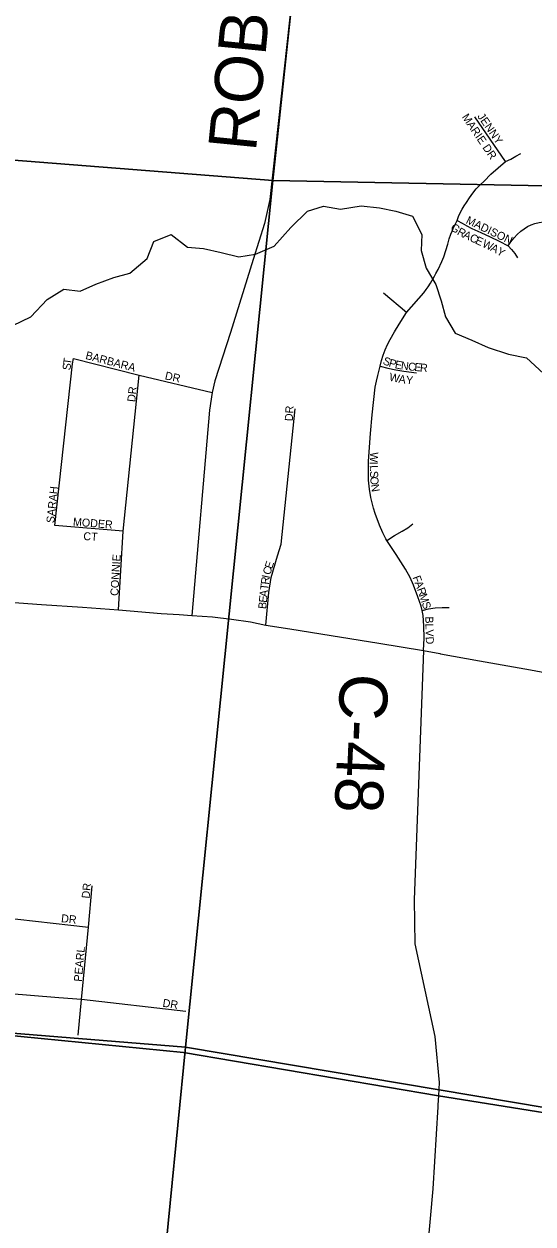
# Model space of a CAD drawing. Extents: x 0 to 1064, y 0 to 440.
# Drawn here: x 179.41 to 189.05, y 292.66 to 315.38 of the extents above; entities that cross this region are included whole.
import ezdxf

# ---------------------------------------------------------------- set-up
doc = ezdxf.new("R2010")
doc.units = 0
for name, color, linetype in [('GM_X_County_Road', 7, 'Continuous'), ('GM_X_County_Road_Text', 7, 'Continuous'), ('GM_X_Minor_River', 7, 'Continuous'), ('GM_X_Section', 7, 'Continuous'), ('GM_X_State_Route', 7, 'Continuous'), ('GM_X_Township', 7, 'Continuous'), ('GM_X_Township_Subdivision', 7, 'Continuous'), ('GM_X_Township_Subdivision_Text', 7, 'Continuous')]:
    doc.layers.add(name, color=color, linetype=linetype)

msp = doc.modelspace()

# ---------------------------------------------------------------- linework, layer by layer
at = {"layer": 'GM_X_County_Road'}
for points in [[(186.28, 335.831), (186.138, 334.53), (185.733, 330.608), (185.039, 321.896), (184.655, 317.416), (184.064, 312.059), (183.968, 311.604), (183.754, 310.925), (183.32, 309.538), (183.025, 308.623), (182.973, 308.407), (182.924, 308.072), (182.591, 304.181)], [(186.979, 303.518), (186.805, 298.798), (186.813, 297.965), (187.194, 296.21), (187.276, 295.339), (187.261, 295.09), (187.251, 294.919)], [(187.251, 294.919), (187.248, 294.878), (187.156, 293.328), (186.643, 287.643), (186.349, 286.85)]]:
    msp.add_lwpolyline(points, dxfattribs=at)
at = {"layer": 'GM_X_Minor_River'}
msp.add_lwpolyline([(179.195, 309.67), (179.541, 309.834), (179.845, 310.163), (180.166, 310.363), (180.47, 310.321), (180.773, 310.455), (181.113, 310.582), (181.416, 310.661), (181.744, 310.941), (181.871, 311.264), (182.199, 311.397), (182.509, 311.154), (182.812, 311.13), (183.146, 311.057), (183.479, 310.972), (183.795, 311.026), (184.147, 311.172), (184.462, 311.531), (184.778, 311.835), (185.081, 311.934), (185.409, 311.878), (185.797, 311.94), (186.143, 311.902), (186.453, 311.835), (186.768, 311.744), (186.95, 311.397), (186.932, 311.093), (187.029, 310.759), (187.211, 310.449), (187.314, 310.138), (187.393, 309.834), (187.581, 309.53), (187.897, 309.396), (188.206, 309.256), (188.588, 309.129), (188.928, 309.062), (189.25, 308.764)], dxfattribs=at)
at = {"layer": 'GM_X_Section'}
for points in [[(168.83, 330.174), (185.631, 328.553), (184.993, 320.578), (184.126, 312.421), (167.318, 313.734)], [(185.631, 328.553), (201.835, 326.137), (200.572, 312.097), (184.126, 312.421), (184.993, 320.578)], [(184.126, 312.421), (182.468, 296.009), (165.843, 297.356), (167.318, 313.734)], [(200.572, 312.097), (198.919, 293.248), (182.468, 296.009), (184.126, 312.421)], [(165.843, 297.356), (182.468, 296.009), (180.874, 279.765), (164.368, 281.291)], [(182.468, 296.009), (198.919, 293.248), (197.538, 278.526), (180.874, 279.765)]]:
    msp.add_lwpolyline(points, close=True, dxfattribs=at)
at = {"layer": 'GM_X_State_Route'}
for points in [[(178.972, 304.447), (179.742, 304.394), (180.517, 304.341), (181.197, 304.287), (182.006, 304.219), (182.346, 304.203), (182.591, 304.181), (182.978, 304.157), (183.34, 304.114), (183.701, 304.06), (183.991, 303.998), (184.448, 303.932), (185.227, 303.806), (186.131, 303.657), (186.979, 303.518)], [(186.979, 303.518), (187.288, 303.461)], [(187.288, 303.461), (187.301, 303.459), (188.042, 303.325), (189.004, 303.151), (189.611, 303.043), (189.827, 303.005), (189.932, 302.987)]]:
    msp.add_lwpolyline(points, dxfattribs=at)
at = {"layer": 'GM_X_Township'}
for points in [[(203.722, 347.141), (202.693, 335.755), (202.695, 335.639), (202.632, 334.798), (202.075, 329.83), (201.215, 320.785), (201.099, 319.586), (200.333, 311.506), (199.764, 305.521), (199.388, 301.565), (198.877, 293.237), (187.261, 295.09), (182.432, 295.909), (172.793, 296.856), (149.277, 299.165)], [(132.309, 292.479), (132.404, 293.708), (132.476, 294.635), (132.789, 298.696), (132.878, 300.691), (132.881, 300.737), (132.884, 300.775), (143.744, 299.709), (149.277, 299.165), (172.793, 296.856), (182.432, 295.909), (187.261, 295.09), (198.877, 293.237), (202.449, 293.668), (202.589, 293.69), (207.617, 294.604), (215.892, 295.803), (227.814, 292.902), (227.881, 292.885), (232.24, 291.824)]]:
    msp.add_lwpolyline(points, dxfattribs=at)
at = {"layer": 'GM_X_Township_Subdivision'}
for points in [[(188.531, 312.775), (187.954, 313.625)], [(187.215, 310.659), (187.256, 310.736), (187.327, 310.886), (187.363, 310.975), (187.405, 311.093), (187.44, 311.211), (187.468, 311.311), (187.5, 311.405), (187.523, 311.461), (187.544, 311.508), (187.62, 311.661), (187.644, 311.735), (187.674, 311.806), (187.709, 311.874), (187.749, 311.94), (187.795, 312.002), (187.85, 312.091), (187.912, 312.177), (187.978, 312.258), (188.05, 312.335), (188.126, 312.407), (188.256, 312.535), (188.391, 312.658), (188.531, 312.775), (188.632, 312.823), (188.73, 312.876), (188.826, 312.932)], [(187.62, 311.661), (187.709, 311.608), (187.8, 311.557), (187.892, 311.51), (188.068, 311.434), (188.242, 311.354), (188.414, 311.27), (188.584, 311.182), (188.648, 311.11), (188.708, 311.035), (188.763, 310.955)], [(188.584, 311.182), (188.636, 311.258), (188.694, 311.33), (188.756, 311.397), (188.824, 311.459), (188.885, 311.505), (188.95, 311.545), (189.018, 311.578), (189.09, 311.603), (189.169, 311.621), (189.25, 311.634), (189.331, 311.641), (189.412, 311.642), (190.128, 311.491)], [(186.979, 303.518), (186.993, 303.754), (186.988, 303.987), (186.973, 304.182), (186.951, 304.276), (186.932, 304.361), (186.872, 304.534), (186.789, 304.754), (186.726, 304.901), (186.639, 305.058), (186.458, 305.337), (186.285, 305.605), (186.266, 305.634), (186.206, 305.748), (186.143, 305.895), (186.065, 306.113), (186.033, 306.213), (186.004, 306.317), (185.981, 306.417), (185.957, 306.572), (185.939, 306.744), (185.936, 307.1), (185.96, 307.455), (185.976, 307.627), (186.009, 307.979), (186.065, 308.503), (186.086, 308.621), (186.111, 308.729), (186.159, 308.905), (186.184, 309.009), (186.216, 309.112), (186.254, 309.213), (186.298, 309.311), (186.349, 309.406), (186.429, 309.553), (186.516, 309.697), (186.66, 309.918), (186.986, 310.293), (187.03, 310.353), (187.067, 310.406), (187.112, 310.477), (187.188, 310.608), (187.215, 310.659)], [(186.66, 309.918), (186.223, 310.288)], [(179.995, 305.888), (180.326, 308.95), (180.349, 309.049)], [(180.349, 309.049), (181.591, 308.731), (182.973, 308.407)], [(186.159, 308.905), (186.306, 308.865), (186.454, 308.833), (186.604, 308.809), (186.849, 308.779)], [(181.197, 304.287), (181.286, 305.78), (181.591, 308.731)], [(183.991, 303.998), (184.046, 304.62), (184.093, 304.903), (184.214, 305.313), (184.28, 305.531), (184.547, 308.097)], [(181.286, 305.78), (179.995, 305.888)], [(186.285, 305.605), (186.428, 305.695), (186.574, 305.779), (186.68, 305.841), (186.776, 305.918)], [(186.951, 304.276), (187.076, 304.309), (187.202, 304.329), (187.332, 304.334), (187.463, 304.332)], [(180.437, 296.238), (180.5, 296.912), (180.628, 298.284), (180.702, 299.066)], [(177.613, 298.621), (180.628, 298.284)], [(182.475, 296.684), (180.5, 296.912), (180.07, 296.947), (179.068, 297.024), (178.258, 297.086), (177.479, 297.117), (176.939, 297.138), (175.879, 297.211), (175.429, 297.261), (174.736, 297.382), (174.325, 297.43), (173.442, 297.492), (172.764, 297.549), (172.39, 297.627), (171.913, 297.864), (171.692, 297.948), (171.43, 297.998), (171.24, 298.014), (170.818, 298.06)]]:
    msp.add_lwpolyline(points, dxfattribs=at)

# ---------------------------------------------------------------- texts
at = {"layer": 'GM_X_County_Road_Text'}
for s, height, rotation, p in [('ROBINSON-VAIL', 0.90909, 84.3157, (183.801, 312.951)), ('C-48', 0.9091, 267.5998, (185.405, 303.096))]:
    msp.add_text(s, height=height, rotation=rotation, dxfattribs=at).set_placement(p)
at = {"layer": 'GM_X_Township_Subdivision_Text'}
for s, height, rotation, p in [('MARIE DR', 0.1515, 304.1594, (187.698, 313.619)), ('JENNY', 0.1515, 304.78, (187.993, 313.632)), ('MADISON', 0.1515, 334.2028, (187.77, 311.615)), ('G', 0.152, 321.1934, (187.475, 311.503)), ('R', 0.152, 331.5019, (187.604, 311.403)), ('A', 0.152, 334.236, (187.717, 311.342)), ('C', 0.152, 334.6622, (187.838, 311.283)), ('E', 0.152, 334.694, (187.946, 311.232)), ('W', 0.152, 334.5027, (188.079, 311.169)), ('A', 0.152, 333.4154, (188.235, 311.095)), ('Y', 0.152, 327.4132, (188.35, 311.037)), ('T', 0.152, 81.9395, (180.299, 308.923)), ('BARBARA', 0.1515, 345.3452, (180.563, 309.042)), ('S', 0.152, 336.9305, (186.195, 308.949)), ('P', 0.152, 343.1592, (186.31, 308.901)), ('E', 0.152, 348.5119, (186.427, 308.866)), ('N', 0.152, 352.7005, (186.544, 308.843)), ('C', 0.152, 354.4339, (186.681, 308.825)), ('S', 0.152, 83.8952, (180.288, 308.819)), ('DR', 0.1515, 347.4763, (182.069, 308.656)), ('W', 0.152, 348.0074, (186.32, 308.63)), ('E', 0.152, 354.6443, (186.801, 308.814)), ('R', 0.152, 354.6489, (186.907, 308.804)), ('A', 0.152, 351.3753, (186.499, 308.592)), ('Y', 0.152, 355.2407, (186.642, 308.57)), ('DR', 0.1515, 83.9946, (181.515, 308.219)), ('DR', 0.1515, 86.8215, (184.501, 307.858)), ('W', 0.152, 266.6019, (185.971, 307.28)), ('I', 0.152, 270.2602, (185.961, 307.097)), ('L', 0.152, 272.1022, (185.961, 307.025)), ('S', 0.152, 272.3654, (185.965, 306.917)), ('O', 0.152, 273.2749, (185.97, 306.808)), ('SARAH', 0.1515, 83.9264, (179.981, 305.926)), ('N', 0.152, 279.637, (185.979, 306.657)), ('MODER', 0.1515, 355.4285, (180.332, 305.885)), ('CT', 0.1515, 356.8222, (180.53, 305.611)), ('CONNIE', 0.1515, 86.6959, (181.195, 304.551)), ('C', 0.152, 72.8169, (184.073, 304.94)), ('E', 0.152, 71.5391, (184.108, 305.054)), ('R', 0.152, 83.1582, (184.046, 304.763)), ('I', 0.152, 77.893, (184.059, 304.878)), ('F', 0.152, 290.2842, (186.77, 304.906)), ('A', 0.152, 83.728, (184.02, 304.525)), ('T', 0.152, 83.705, (184.034, 304.657)), ('A', 0.152, 290.2873, (186.807, 304.806)), ('R', 0.152, 290.1014, (186.853, 304.681)), ('B', 0.152, 83.7215, (183.995, 304.299)), ('E', 0.152, 83.705, (184.008, 304.419)), ('M', 0.152, 288.2103, (186.894, 304.57)), ('S', 0.152, 287.5105, (186.944, 304.418)), ('BLVD', 0.1515, 271.5002, (187.012, 304.164)), ('DR', 0.1515, 83.9946, (180.65, 298.819)), ('DR', 0.1515, 353.9946, (180.106, 298.378)), ('PEARL', 0.1515, 84.8038, (180.503, 297.245)), ('DR', 0.1515, 351.0327, (182.027, 296.778))]:
    msp.add_text(s, height=height, rotation=rotation, dxfattribs=at).set_placement(p)

doc.saveas('drawing.dxf')
